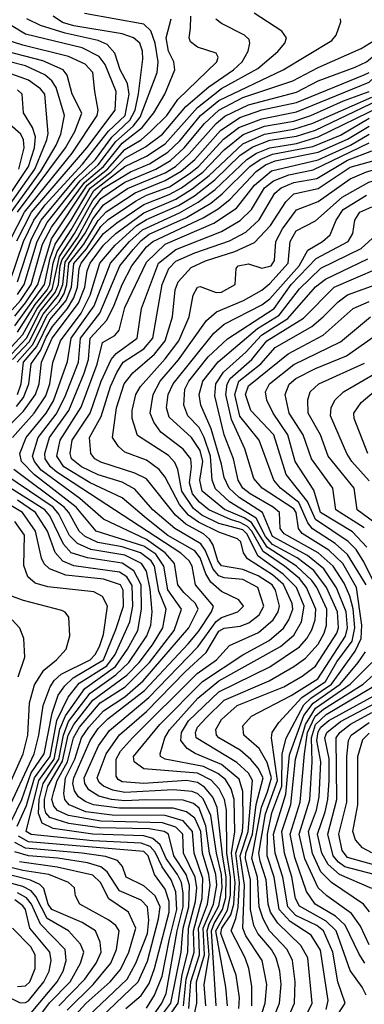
# Model space of a CAD drawing. Extents: x 501367 to 657802, y 482273 to 547541.
# Tile 669 of 714: x 634113 to 635397, y 493541 to 497212. Entities that reach past the tile are written whole.
import ezdxf

# ---------------------------------------------------------------- set-up
doc = ezdxf.new("R2010")
doc.units = 0

msp = doc.modelspace()

# ---------------------------------------------------------------- linework, layer by layer
at = {"layer": '0CON20XD'}
for points in [[(634086.2, 495945), (634148.5, 496011.5), (634200, 496115), (634256.9, 496185), (634273.1, 496225), (634281.7, 496308.3), (634356.9, 496416.9), (634385, 496469.6), (634425, 496522.4), (634515, 496583), (634655, 496641.7), (634693.2, 496665), (634745, 496711.9), (634844.4, 496825.6), (634877.5, 496852.5), (634965.1, 496894.9), (635145, 496942), (635225.4, 496984.6), (635362.5, 497035), (635405, 497055.7), (635448.6, 497091.4), (635505, 497124.2), (635523.5, 497145), (635609.4, 497295)], [(634105, 496047.3), (634170, 496150), (634215, 496205.5), (634225.5, 496225), (634237.4, 496305), (634252, 496348), (634305, 496428.3), (634388.6, 496575), (634505, 496665.4), (634585, 496703.3), (634655, 496749.5), (634775.3, 496884.7), (634865, 496955.5), (635000.1, 497029.9), (635075, 497094.2), (635100.4, 497125), (635107.5, 497145), (635089.9, 497169.9), (634986.2, 497236.2)], [(634037.9, 495945), (634125, 496039.1), (634178, 496135), (634233.9, 496206.1), (634260.8, 496329.2), (634317.6, 496415), (634385, 496538.8), (634425, 496583.6), (634525.2, 496644.8), (634596.1, 496675), (634665, 496717.8), (634709.8, 496760.2), (634786.8, 496855), (634855, 496911.4), (635095.3, 497025), (635275.5, 497135), (635292.2, 497155), (635309.2, 497205), (635308, 497215)], [(634063.8, 495945), (634137.9, 496025), (634189.1, 496125), (634244.8, 496195.2), (634257.4, 496225), (634263.6, 496295), (634271.4, 496318.6), (634328.9, 496401.1), (634385, 496504.6), (634415, 496545.4), (634505, 496607.1), (634620, 496655), (634675, 496687.9), (634726, 496734), (634801.5, 496825), (634854.4, 496875), (634945, 496921.7), (635130.3, 496985), (635225, 497034.6), (635385, 497104.5), (635466.1, 497155), (635495, 497186), (635510.8, 497215)], [(634075.7, 496235), (634126.9, 496385), (634165.5, 496465), (634208.3, 496521.7), (634346.3, 496673.7), (634443.5, 496796.5), (634505.4, 496855), (634521.1, 496935), (634514.2, 496974.2), (634487.4, 497025), (634467.1, 497087.1), (634439.4, 497119.4), (634405.1, 497135.1), (634281.7, 497161.7), (634190.7, 497190.7), (634138.8, 497215)], [(634085, 496131), (634115.2, 496165), (634155.6, 496225), (634198.2, 496375), (634231.2, 496438.8), (634354.3, 496605.7), (634425.2, 496665), (634495, 496751.7), (634569.3, 496810.7), (634612.1, 496865), (634653.6, 496935), (634690.9, 497025), (634687.4, 497055), (634667, 497095), (634658.3, 497145), (634677, 497215)], [(634095, 496106.5), (634135, 496157.2), (634180.4, 496225), (634231.1, 496395), (634364.8, 496595), (634439.6, 496655), (634505, 496728.6), (634565.1, 496764.9), (634600.7, 496795), (634660.8, 496855), (634701.7, 496915), (634846.9, 497055), (634852.5, 497072.5), (634845, 497087.1), (634775, 497110.4), (634749.7, 497129.8), (634743.9, 497145), (634749.8, 497180.2), (634751, 497225)], [(634095, 496070.6), (634205.1, 496225), (634226.4, 496323.6), (634244.7, 496375.3), (634305, 496464.4), (634375, 496584.2), (634453.9, 496645), (634505, 496696.3), (634581.9, 496738.1), (634644.9, 496785), (634731.9, 496888.1), (634817.9, 496962.1), (634909.8, 497025), (634941.3, 497055), (634964.2, 497095), (634970.9, 497125), (634968.1, 497138.1), (634951.1, 497155), (634865, 497197.6), (634844, 497214)], [(634104.4, 495815), (634118.7, 495855), (634127.5, 495935), (634176.4, 495993.6), (634225, 496093.7), (634285.4, 496165), (634305.4, 496215), (634315, 496303.6), (634361.6, 496358.4), (634415, 496440.7), (634443.1, 496466.9), (634544, 496536), (634585, 496558), (634670.7, 496589.3), (634745, 496637.4), (634779.6, 496665), (634872.7, 496767.3), (634929.9, 496810.1), (635015, 496843.2), (635145, 496868.2), (635415, 496979), (635613.6, 497166.4), (635713.8, 497225)], [(634105, 496187.8), (634129.4, 496225), (634177.3, 496385), (634215, 496456.1), (634338.1, 496611.9), (634405, 496671.2), (634471.6, 496758.4), (634536.2, 496815), (634561.6, 496848.4), (634625.7, 497015), (634628.5, 497055), (634617.6, 497125), (634601.2, 497171.2), (634575, 497195.2), (634354, 497235)], [(634105.1, 496235), (634156.2, 496395), (634193.3, 496465), (634320.7, 496619.3), (634395, 496691.4), (634456, 496774), (634522.7, 496837.3), (634542.7, 496875), (634555.9, 496935.9), (634571.1, 497065), (634570.8, 497095), (634560.7, 497125), (634537.5, 497145), (634495, 497159.9), (634315, 497189.6), (634272.5, 497202.5), (634237.5, 497225)], [(635092.4, 496432.4), (635145, 496503.8), (635225, 496534.4), (635345, 496619.5), (635405.1, 496645.1), (635561, 496689), (635615, 496715.1), (635653.4, 496746.6), (635807.7, 496902.3), (635956.3, 496963.7), (636013.8, 496996.2), (636175, 497125), (636361.1, 497225)], [(635315, 496551.2), (635413.4, 496606.6), (635582.3, 496657.7), (635630.2, 496679.8), (635690.1, 496729.9), (635831.7, 496878.3), (635876.8, 496903.2), (635982, 496945), (636040.5, 496979.5), (636187, 497103), (636402.6, 497225)], [(634102.3, 496387.7), (634157.4, 496495), (634363.3, 496735), (634469.1, 496875), (634472.5, 496945), (634431.6, 497045), (634409.4, 497075), (634345, 497106.9), (634135, 497158.4), (634081.1, 497191.1)], [(634079.6, 496395), (634130.1, 496495), (634308.7, 496715), (634401.6, 496855), (634405.5, 496875), (634392.5, 496945), (634384.8, 497015), (634356.7, 497046.7), (634295, 497075.6), (634125, 497117.1), (634051.2, 497141.2)], [(634080.5, 496495), (634191.9, 496648.1), (634249.1, 496745), (634266.7, 496785), (634279.7, 496855), (634249.1, 496959.1), (634232.9, 496985), (634206.7, 497006.7), (634135, 497039.8), (633875, 497105.9)], [(634105, 496495), (634283.9, 496735), (634318.2, 496795), (634344.2, 496864.2), (634307.8, 496935), (634289.6, 497005), (634275.3, 497025.3), (634199.3, 497059.3), (634025, 497103.6)], [(634056.3, 496495), (634168.7, 496655), (634214.5, 496765), (634218.3, 496788.3), (634205.9, 496935), (634190.2, 496955), (634145, 496987.1), (634065.7, 497015.7)], [(634103.4, 495935), (634160, 496000), (634183.9, 496046.1), (634215, 496110.4), (634260, 496160), (634278.6, 496191.4), (634288.9, 496225), (634295.4, 496305), (634352, 496375), (634405, 496463.6), (634435, 496496.3), (634542.8, 496567.2), (634655, 496612.2), (634715, 496647.5), (634765, 496690.9), (634861, 496799), (634932.9, 496847.1), (635015, 496875.8), (635145, 496904.2), (635396.6, 497006.6), (635415, 497015.9)], [(634033.1, 496496.9), (634145.6, 496664.4), (634168.5, 496735), (634172.3, 496775), (634160.7, 496810.7), (634126.7, 496865), (634121.7, 496935), (634105, 496950.7)], [(634100.3, 495769.7), (634126.8, 495803.1), (634146.5, 495855), (634155, 495929), (634190.5, 495979.5), (634211.3, 496028.7), (634235, 496069), (634291.3, 496135), (634314.2, 496175), (634328.6, 496215), (634334.4, 496285), (634342.3, 496305), (634425, 496414.7), (634474.6, 496455), (634575, 496522.9), (634670, 496560), (634715.6, 496585), (634795, 496643.9), (634875, 496727.5), (634945.6, 496784.4), (635025, 496815.4), (635135, 496833.7), (635197.7, 496855), (635319.6, 496910.3), (635415, 496944.9)], [(634039.5, 495665), (634127.3, 495752.7), (634171.9, 495815), (634185.9, 495855), (634193.8, 495935), (634234.2, 496025), (634332.1, 496155), (634355.5, 496215), (634364.6, 496275.4), (634375.3, 496305), (634425, 496372), (634470.5, 496415), (634575, 496492.3), (634695, 496543.6), (634755, 496581.3), (634818.8, 496631.2), (634945, 496749.6), (635025, 496785.7), (635135, 496804.1), (635205, 496827), (635425, 496923.9)], [(634085.4, 495655), (634167, 495745), (634210, 495810), (634225.5, 495855), (634236.2, 495933.8), (634264.9, 496015), (634342, 496118.1), (634375.5, 496185), (634411.5, 496305), (634468, 496372), (634549.8, 496445), (634585, 496467.9), (634705, 496520), (634764.3, 496555.7), (634840.3, 496615), (634935, 496707.4), (634982.1, 496737.9), (635045, 496762.6), (635145, 496778), (635215, 496800.7), (635448.3, 496911.7)], [(634645, 493461.6), (634702.8, 493545), (634718, 493652), (634739.9, 493735), (634742.4, 493825), (634768.3, 493925), (634772.5, 493975), (634767.1, 494015), (634723.4, 494105), (634720.6, 494175), (634695, 494202), (634645, 494217.7), (634415, 494224.3), (634295, 494244.6), (634254.2, 494264.2), (634239.9, 494279.9), (634233.1, 494305), (634239.4, 494335), (634252.7, 494375), (634290.5, 494445), (634313.6, 494535), (634336.2, 494575), (634413.1, 494665), (634505.3, 494724.8), (634596.1, 494815), (634688.7, 494935), (634715.8, 495015), (634665, 495086), (634649.8, 495175), (634619.9, 495219.9), (634575, 495248.9), (634397.8, 495305), (634323.2, 495395), (634168, 495515), (634118.9, 495565), (634113.6, 495595), (634136.3, 495655), (634211.6, 495745), (634238.6, 495791.4), (634291.5, 495938.5), (634304.7, 496025), (634390.7, 496145), (634450.8, 496305), (634522.4, 496385), (634570.7, 496429.3), (634707.8, 496492.2), (634777.9, 496532.1), (634840.7, 496579.3), (634958.7, 496691.3), (634995.4, 496714.6), (635045.1, 496735.1), (635145, 496751.1), (635225, 496775.1), (635459.9, 496890.1)], [(634109.4, 496655), (634129.6, 496735), (634126.8, 496765), (634117.6, 496785), (634045, 496848.7)], [(634722.8, 493535), (634733.5, 493635), (634763.2, 493735), (634760.3, 493815), (634793.3, 493935), (634795, 494010.4), (634762.6, 494105), (634757.1, 494185), (634722.3, 494225), (634655, 494245.7), (634456.9, 494246.9), (634358.7, 494258.7), (634296.6, 494285), (634281.1, 494305), (634276.9, 494326.9), (634283.9, 494385), (634318, 494455), (634343.3, 494535), (634370, 494575), (634425, 494635.7), (634505, 494688.1), (634572.6, 494747.4), (634743.7, 494945), (634777.5, 495015), (634768.6, 495035), (634725, 495076.7), (634702.2, 495105), (634690.1, 495185), (634655.4, 495225), (634585, 495273.6), (634425, 495350.6), (634336.7, 495426.7), (634193.1, 495533.1), (634167.4, 495565), (634160.7, 495585), (634181.2, 495655), (634248.6, 495741.4), (634281.1, 495805), (634331.5, 495935), (634339.6, 496025), (634411.6, 496118.4), (634485.5, 496294.5), (634535.9, 496355), (634565, 496389.2), (634595, 496412.5), (634735, 496475.1), (634825, 496528.2), (634867.4, 496562.6), (634969.9, 496665), (635008.5, 496691.5), (635055, 496711.1), (635205, 496740.1), (635308.1, 496781.9), (635414.9, 496845)], [(634743.4, 493525), (634751, 493625), (634782.5, 493725), (634781.7, 493771.7), (634779.7, 493825), (634812.3, 493915), (634822.8, 493985), (634817.9, 494025), (634793.6, 494105), (634787.9, 494185), (634765.4, 494235.4), (634735, 494259.1), (634685, 494272.5), (634485, 494271.9), (634388.4, 494285), (634357, 494297), (634332.3, 494315), (634317.4, 494337.4), (634311.4, 494365), (634314.1, 494385), (634375.7, 494525), (634405, 494569), (634441, 494605), (634578.4, 494711.6), (634740.6, 494885), (634778.8, 494931.2), (634827.8, 495005), (634834.8, 495025), (634768.6, 495105), (634755.1, 495175), (634744.5, 495195), (634713.2, 495223.2), (634251.3, 495525), (634227.3, 495545), (634207.1, 495575), (634206.2, 495595), (634223.8, 495655), (634295.7, 495755), (634353.5, 495895), (634369, 495945), (634375.1, 496024.9), (634437.9, 496092.1), (634465, 496147.4), (634495, 496225.2), (634531.1, 496295), (634585, 496364.9), (634609, 496385), (634796.8, 496473.2), (634852.7, 496507.3), (634897.3, 496542.7), (634994, 496646), (635028.5, 496671.5), (635065, 496686.1), (635225, 496718.5), (635335, 496766.9), (635415, 496815.2)], [(634764.6, 493505.4), (634772.7, 493545), (634772.2, 493625), (634801, 493725), (634796.5, 493825), (634835.3, 493915), (634847.7, 493985), (634843.9, 494025), (634819.8, 494105), (634806.7, 494206.7), (634782.2, 494272.2), (634760.3, 494290.3), (634722.3, 494302.3), (634583, 494303), (634505, 494299.7), (634454.8, 494304.8), (634407.2, 494317.2), (634370.3, 494340.3), (634355.1, 494365), (634353.4, 494385), (634406.4, 494505), (634447.6, 494562.4), (634594.6, 494685.4), (634776.3, 494873.7), (634845, 494968.9), (634865, 494983.7), (634926.2, 495005), (634946.7, 495025), (634929.8, 495049.8), (634865, 495080.2), (634825.2, 495115.2), (634806.1, 495146.1), (634785, 495206.2), (634765, 495231.9), (634665, 495288.6), (634585, 495351.9), (634495, 495429.4), (634375.8, 495485.8), (634277.8, 495545), (634251.1, 495585), (634263.2, 495645), (634342.4, 495767.6), (634401.9, 495928.1), (634421.4, 496008.6), (634466.9, 496035), (634483.8, 496055), (634505, 496139.6), (634585, 496308.3), (634654.8, 496375), (634836.2, 496453.8), (634920.5, 496509.5), (634988.2, 496595), (635051, 496649), (635225, 496689.8), (635345.2, 496744.8), (635415, 496785.2)], [(634805.9, 493535), (634800.5, 493615), (634818.8, 493725), (634811.2, 493815), (634818.8, 493841.2), (634855, 493908.1), (634867.6, 493975), (634865.3, 494025.3), (634845.9, 494105), (634824.7, 494244.7), (634797.1, 494307.1), (634776.2, 494326.2), (634755, 494334.1), (634685, 494341.1), (634505, 494331), (634459.6, 494339.6), (634425, 494354.6), (634408.4, 494368.4), (634401.8, 494385), (634434.7, 494475), (634484.7, 494545.3), (634585, 494632.3), (634729.2, 494780.8), (634807.6, 494852.4), (634855, 494933), (634875, 494943.9), (634935, 494950.7), (634966.4, 494963.6), (635005, 494993.6), (635022.9, 495025), (635000.9, 495095), (634945, 495124.7), (634875, 495131.5), (634855, 495139.3), (634834.2, 495164.2), (634804.2, 495234.2), (634787.6, 495257.6), (634691.3, 495315), (634609.6, 495385), (634541.3, 495461.3), (634495, 495487.9), (634404.8, 495515.2), (634343.6, 495545), (634306.2, 495575), (634300.9, 495595), (634308.9, 495645), (634375.1, 495745), (634416.1, 495865), (634454.1, 495945.9), (634472.5, 495967.5), (634550.2, 496025), (634567, 496135), (634630.2, 496305), (634695, 496355.8), (634865, 496422.8), (634935, 496463.1), (634976.6, 496505), (635024.6, 496585), (635058.4, 496611.6), (635116.2, 496633.8), (635207, 496653), (635415, 496753.1)], [(634844.7, 493535), (634827.1, 493815), (634837, 493843), (634869.2, 493895), (634880.7, 493939.3), (634882.8, 494015), (634868.4, 494098.4), (634848.6, 494275), (634832.9, 494312.9), (634801.1, 494351.1), (634775, 494368), (634735, 494375.6), (634575.1, 494364.9), (634495, 494371.2), (634479.6, 494379.6), (634471.9, 494391.9), (634472.9, 494455), (634489, 494485), (634533, 494535), (634774.3, 494775), (634846.7, 494825), (634895, 494878.8), (635003.1, 494926.9), (635057.7, 494975), (635076.2, 495005), (635080.9, 495025), (635066, 495085), (635054.3, 495105), (635001.6, 495138.4), (634945, 495162.9), (634865, 495176.2), (634851.3, 495195), (634833.5, 495253.5), (634820.4, 495275), (634797.2, 495295), (634731.7, 495331.7), (634693.8, 495365), (634585, 495500.7), (634542.1, 495522.1), (634415, 495562.8), (634392.9, 495575), (634377.6, 495595), (634372.6, 495655), (634416.8, 495733.2), (634450.8, 495845), (634475, 495897.4), (634499, 495935), (634575, 495985.1), (634609.6, 496025), (634643.7, 496225), (634669.1, 496285), (634695, 496311.5), (634765, 496343.2), (634895, 496388.3), (634955, 496419.7), (635005, 496466.3), (635064.2, 496565), (635087.7, 496585), (635135, 496604.7), (635220.1, 496619.9), (635335, 496688.7), (635425, 496723.4)], [(634886.7, 493535), (634880.9, 493605), (634843.2, 493815), (634887.3, 493892.7), (634898.1, 493948.1), (634898.5, 494015), (634884.9, 494105.1), (634883.9, 494265), (634875.8, 494305), (634855.8, 494345), (634826.3, 494376.3), (634775, 494402.7), (634575, 494419.3), (634539.8, 494445), (634536.7, 494465), (634635.4, 494585), (634793.8, 494745), (634945, 494844.3), (635042.6, 494897.4), (635095.8, 494944.2), (635115.7, 494975), (635131.2, 495015), (635127.9, 495035), (635096.2, 495106.2), (635055, 495142.3), (634962.3, 495202.3), (634946.9, 495225), (634937.1, 495265), (634925, 495277.1), (634855, 495301.5), (634779.1, 495339.1), (634741.3, 495365), (634708.3, 495405), (634655, 495506.4), (634633, 495535), (634585, 495569.5), (634505, 495600.3), (634481.5, 495621.5), (634459.2, 495655), (634473.4, 495765), (634501.9, 495855), (634534.7, 495895.3), (634615, 495965.8), (634655.4, 496015), (634681.8, 496105), (634692.2, 496205), (634703.9, 496235), (634751.9, 496288.1), (634805, 496313.2), (634915, 496347.8), (634988.4, 496381.6), (635047.7, 496445), (635105, 496533.5), (635135, 496562.7), (635225, 496582.7), (635345, 496662.8), (635515, 496710)], [(634977.9, 493535), (634978.2, 493608.2), (634967.1, 493675), (634952.8, 493715), (634900.3, 493815), (634918.5, 493861.5), (634926.8, 493903.2), (634931.6, 493995), (634918.3, 494105), (634942.6, 494185), (634945.7, 494224.3), (634944.8, 494334.8), (634931.1, 494381.1), (634865, 494435.3), (634766.5, 494476.5), (634736.7, 494495), (634713.9, 494525), (634715.6, 494555), (634742.5, 494597.5), (634855, 494705.8), (635045, 494799.1), (635155, 494873.6), (635183.1, 494905), (635202.1, 494937.9), (635213.5, 494975), (635216.4, 495015), (635181.5, 495095), (635155, 495128.4), (635099.9, 495175), (635019.9, 495229.9), (634977.7, 495305), (634962.1, 495322.1), (634935, 495338.2), (634898.2, 495348.2), (634817.8, 495385), (634783.4, 495413.4), (634757.4, 495445), (634745.1, 495485), (634753.1, 495545), (634750.6, 495575), (634721.5, 495611.5), (634638.3, 495675), (634612.1, 495712.1), (634599.5, 495745), (634610.6, 495815), (634635.9, 495864.1), (634705, 495944.2), (634809.1, 496090.9), (634846.4, 496123.6), (634946.3, 496165), (635015, 496203.7), (635045, 496228.3), (635113.4, 496305), (635121.4, 496385), (635142.7, 496425), (635215, 496462.9), (635315, 496551.2)], [(635001.1, 493465), (635028.2, 493545), (635033.7, 493615), (635016.6, 493705), (634956, 493796), (634943.8, 493825), (634951, 493985), (634934.5, 494095), (634963.8, 494185), (634980.3, 494375), (634965, 494402.4), (634922.5, 494442.5), (634770, 494535), (634767.7, 494555), (634775.2, 494575), (634809, 494611), (634875, 494674.9), (635043.1, 494746.9), (635135, 494800.1), (635178, 494832), (635225, 494883.4), (635247.6, 494925), (635256, 494955), (635256.9, 495015), (635219.7, 495095), (635201, 495121), (635144, 495175), (635035, 495245.5), (634977, 495337), (634949.8, 495355), (634876.4, 495386.4), (634793.3, 495455), (634784, 495495), (634795.4, 495565), (634785, 495605.6), (634753.4, 495655), (634670, 495730), (634660.3, 495765), (634665.7, 495815), (634684.6, 495855), (634836.3, 496043.7), (634875, 496076.5), (635015, 496148.7), (635045, 496172.1), (635153.8, 496295), (635186.5, 496353.5), (635241.4, 496385), (635270.4, 496409.6), (635292.4, 496465), (635318.5, 496505), (635405, 496558)], [(635048.7, 493465), (635081.1, 493545), (635086.9, 493615), (635082.8, 493665), (635069, 493715), (635051.7, 493745), (634999.9, 493805), (634984.9, 493835), (634973.4, 493895), (634972.4, 494005), (634954.8, 494085), (634955.4, 494105), (634981, 494175), (634994.5, 494285.5), (635020.1, 494385), (635001.4, 494421.4), (634974, 494454), (634935, 494488.8), (634854.8, 494535), (634845.7, 494545), (634844.2, 494565.8), (634865, 494602.5), (634923.5, 494655), (635097.6, 494725), (635165, 494764), (635215, 494802.1), (635295.2, 494925.2), (635300.9, 494945), (635296.8, 495005), (635256.7, 495095), (635208.6, 495158.6), (635146.4, 495206.4), (635055, 495255.6), (635029.1, 495285), (634993.5, 495353.5), (634895.1, 495415.1), (634843.1, 495463.1), (634830.7, 495495), (634824.4, 495585), (634800.9, 495655), (634781.7, 495691.7), (634739.3, 495735), (634724.5, 495775), (634728.7, 495835), (634742.6, 495865), (634814.6, 495955.4), (634887.1, 496022.9), (635061, 496135), (635124.9, 496225), (635217.5, 496322.4), (635336.5, 496385), (635354.4, 496415), (635361.6, 496465), (635380.4, 496495), (635425, 496515.1)], [(634929.1, 493525), (634931.6, 493565), (634919.7, 493649.7), (634862.9, 493805), (634865.9, 493825), (634900, 493875), (634910.7, 493915), (634915.6, 493995), (634901.7, 494105), (634915, 494184.6), (634912.6, 494305), (634901.3, 494345), (634879.6, 494379.6), (634851.6, 494401.6), (634797.7, 494427.7), (634655.5, 494455), (634637.5, 494465), (634636.5, 494475), (634654, 494535), (634670.8, 494565), (634777, 494683), (634855, 494747.8), (635084.8, 494875.2), (635135, 494917), (635163.1, 494966.9), (635172.7, 495025), (635144.3, 495095), (635095.2, 495145.2), (635001.9, 495211.9), (634958.8, 495295), (634945, 495309.9), (634855, 495333.7), (634792, 495365), (634760.1, 495390.1), (634717.4, 495455), (634702, 495535), (634691.2, 495561.2), (634666.8, 495586.8), (634552.2, 495662.2), (634532.5, 495725), (634531.6, 495755), (634546.2, 495815), (634563, 495845), (634655, 495947.7), (634705.3, 496015.2), (634744.2, 496105), (634759.8, 496185), (634775, 496214.6), (634785, 496217.8), (634845, 496195.2), (634865, 496196), (634915.5, 496225), (634919.5, 496285), (634926.7, 496295), (634965, 496302.1), (635015, 496285.8), (635050, 496295), (635062.8, 496315), (635068, 496385), (635092.4, 496432.4)], [(635097.1, 493455), (635137.3, 493545), (635139.7, 493625), (635129, 493705), (635110, 493745), (635043.5, 493815), (635019.8, 493859.8), (635005.4, 493905), (634998.6, 494015), (634978.1, 494085), (635013.9, 494276.1), (635036.3, 494333.7), (635051.1, 494385), (635035, 494442.1), (635005, 494494.8), (634948.1, 494545), (634945, 494580), (634976.9, 494615), (635125, 494692.4), (635224.4, 494755), (635326.7, 494913.3), (635334.9, 494945), (635329.5, 495005), (635293.8, 495093.8), (635246.4, 495165), (635185.1, 495215), (635055, 495285.8), (635017.1, 495375), (634930.7, 495430.7), (634893.4, 495465), (634874.4, 495505), (634864.4, 495555.6), (634827, 495687), (634788.3, 495775), (634781.3, 495815), (634795.7, 495865), (634852.8, 495937.2), (634999.5, 496060.5), (635080, 496110.1), (635155, 496209.1), (635235, 496286.2), (635385, 496359.3), (635455, 496422)], [(635161, 493459), (635202.2, 493545), (635186.7, 493715), (635160.8, 493760.8), (635075, 493843.6), (635047.9, 493885), (635039.2, 493915), (635031.6, 494005), (635009.4, 494075), (635004.6, 494105), (635029.3, 494250.7), (635073.1, 494375), (635051.2, 494535), (635054, 494555), (635078, 494592), (635164.5, 494685.5), (635252.5, 494745), (635295, 494818.2), (635351.3, 494895), (635362.1, 494945), (635355.3, 495015.3), (635343.2, 495063.2), (635321.8, 495111.8), (635281.2, 495175), (635225.1, 495225.1), (635098.9, 495295), (635084, 495315), (635080.8, 495375), (635057.7, 495395), (634971.7, 495445), (634944.9, 495465), (634926.6, 495495), (634909, 495575), (634874.9, 495664.9), (634840.2, 495810.2), (634844.1, 495855), (634872.2, 495897.8), (634955, 495972.4), (635013.7, 496036.3), (635112.1, 496097.9), (635215, 496215.7), (635252.1, 496245), (635409.9, 496320.1)], [(635255, 493521.7), (635262.5, 493555), (635233.5, 493743.5), (635198.5, 493798.5), (635120.4, 493850.4), (635080.4, 493895), (635061, 494015), (635034.9, 494095), (635036.5, 494175), (635052.7, 494255), (635089.2, 494355), (635091.5, 494475), (635106.4, 494533.6), (635171.7, 494658.3), (635197.3, 494682.7), (635275.1, 494735), (635362.7, 494857.3), (635384.9, 494905.1), (635387.5, 494955), (635368.6, 495095), (635316.8, 495185), (635265.4, 495235), (635166, 495296), (635152.4, 495315), (635142.9, 495375), (635135, 495388.5), (635016.7, 495465), (634985, 495502.2), (634952, 495612), (634901.9, 495721.9), (634881.6, 495815), (634886.1, 495853.9), (634897.8, 495875), (634978.5, 495945), (635033.8, 496015), (635170.5, 496099.5), (635285.4, 496214.6), (635445.9, 496284.1)], [(635404.3, 495105), (635335, 495218.8), (635289, 495259), (635203.7, 495313.7), (635186.9, 495336.9), (635152.7, 495412.7), (635084.5, 495465), (635060.5, 495495), (635004.8, 495645), (634933.8, 495733.8), (634914.9, 495815), (634929.3, 495865), (635010.9, 495929.1), (635065, 495990), (635201.9, 496068.1), (635244.2, 496105), (635299.4, 496160.6), (635335, 496186.1), (635495.4, 496244.6)], [(635437.7, 495105), (635395, 495191), (635366.4, 495236.4), (635337.2, 495267.2), (635215, 495349.2), (635185, 495416), (635106, 495516), (635059.7, 495665), (634973.9, 495755), (634954.1, 495815), (634965, 495846.9), (635113.4, 495966.6), (635243.8, 496036.2), (635355.8, 496135), (635415, 496162.2)], [(635406.1, 495246.1), (635353.1, 495303.1), (635233.9, 495375), (635208.6, 495458.6), (635139, 495565), (635112, 495665), (635057.7, 495745), (635034.3, 495794.3), (635028.4, 495825), (635044.4, 495855), (635135, 495927.1), (635308.2, 496011.8), (635420.7, 496105)], [(635397.2, 495317.2), (635290.4, 495385), (635279.2, 495465), (635199.8, 495575), (635169.8, 495665), (635117.7, 495745), (635102, 495815), (635117, 495853), (635142.5, 495875), (635215, 495911.7), (635331.2, 495958.8), (635430.8, 496029.3)], [(635435.9, 495335.9), (635370.2, 495385), (635359.2, 495465), (635262.4, 495585), (635233.5, 495665), (635187.8, 495745), (635186.1, 495795), (635195.3, 495825), (635228, 495855), (635398.3, 495931.7)], [(635415, 495493.2), (635351.1, 495565), (635332.5, 495595), (635271.5, 495735), (635273.3, 495766.7), (635288.8, 495795), (635319.1, 495825), (635435, 495892)], [(635410, 495595), (635359.8, 495725), (635358, 495745), (635385.3, 495785), (635434.1, 495825.9)], [(634575, 493448.9), (634642.4, 493545), (634658.3, 493581.6), (634699.2, 493815), (634721.8, 493905), (634722.2, 493955), (634715.3, 493994.7), (634701.5, 494025), (634658.6, 494085), (634636, 494136), (634609.3, 494159.3), (634575, 494169.4), (634385, 494176.1), (634237, 494197), (634196.6, 494216.6), (634182.6, 494252.6), (634185.4, 494305), (634199.8, 494365), (634258.5, 494455), (634275.5, 494545), (634295, 494595), (634375, 494701.5), (634470.9, 494769.1), (634519.1, 494815), (634586.6, 494915), (634601, 494955), (634607.1, 495005), (634598.6, 495088.6), (634585, 495155.9), (634567.1, 495185), (634505, 495215.5), (634377.5, 495237.5), (634328.8, 495258.8), (634298.5, 495288.5), (634259.2, 495369.2), (634237.3, 495395), (634014.3, 495545)], [(634624.5, 493475.5), (634676.2, 493545), (634714.5, 493735), (634718.5, 493785), (634722.3, 493825), (634743.3, 493905), (634745.1, 493985), (634733.5, 494025), (634686.9, 494095), (634667.4, 494175), (634650.7, 494185), (634594.8, 494194.8), (634409.6, 494199.6), (634295.4, 494215.4), (634225, 494238.2), (634210.1, 494255), (634205.3, 494275), (634205.4, 494305), (634217.1, 494355), (634272.8, 494447.2), (634293.8, 494545), (634314.3, 494585), (634385, 494675), (634511.7, 494768.3), (634557.8, 494815), (634608, 494882), (634646.1, 494945), (634658.1, 495015), (634631.9, 495081.9), (634615.6, 495175), (634603.3, 495195), (634562.6, 495225), (634495, 495246.8), (634403.6, 495263.6), (634357.1, 495285), (634335, 495305.2), (634295.5, 495375), (634278, 495395), (634091, 495535)], [(634585, 493526.1), (634615, 493574.8), (634643.6, 493646.4), (634670.8, 493785), (634698, 493895), (634695, 493960.4), (634677.7, 494005), (634643.4, 494053.4), (634618.1, 494108.1), (634599, 494129), (634565, 494141.8), (634385, 494151), (634155, 494173.8), (634136.7, 494185), (634183.9, 494375), (634240.9, 494455), (634262.7, 494567.3), (634283.1, 494616.9), (634355, 494718.3), (634469.5, 494800.5), (634514.8, 494865.2), (634553.3, 494935), (634566.3, 495015), (634564.9, 495104.9), (634537.9, 495157.9), (634495, 495186.2), (634365, 495205.3), (634304.5, 495224.5), (634276.5, 495256.5), (634225, 495362.2), (634206.5, 495385), (634055, 495480.7)], [(634081.7, 494225), (634120.4, 494305), (634156, 494404), (634204.4, 494475), (634233.2, 494626.8), (634256.7, 494693.3), (634281.1, 494728.9), (634312.2, 494757.8), (634425.1, 494824.9), (634471.5, 494938.5), (634499.2, 495025), (634498.5, 495085), (634489, 495105), (634425, 495126.7), (634285, 495140.7), (634223.3, 495165), (634204, 495184), (634193.9, 495205), (634172.1, 495305), (634123.5, 495375), (634055, 495415.5)], [(634103.4, 494205), (634138.2, 494281.8), (634168.3, 494385), (634204.2, 494435.8), (634226.8, 494465), (634251, 494599), (634293.7, 494686.3), (634335, 494738.2), (634437.1, 494803), (634469, 494845), (634522.9, 494967.1), (634534.6, 495025), (634532.1, 495102.1), (634511.9, 495135), (634485, 495151.9), (634315, 495175.9), (634273.9, 495193.9), (634245.3, 495225.3), (634215.9, 495305), (634171.1, 495375), (634105, 495420.3)], [(634061.4, 494248.6), (634166.5, 494475), (634184.5, 494545), (634200.4, 494655), (634226.4, 494725), (634241.4, 494748.6), (634267.9, 494772.1), (634375, 494824.9), (634394, 494845), (634410.8, 494875), (634425, 494920), (634440.3, 495025), (634421.1, 495061.1), (634388.7, 495078.7), (634217.1, 495097.1), (634170.9, 495110.9), (634143.3, 495135), (634127.8, 495177.8), (634130.4, 495290.4), (634095, 495341.5)], [(634042.5, 494287.5), (634125.2, 494475.2), (634143.5, 494545), (634149.3, 494665), (634167.6, 494732.4), (634202.4, 494787.6), (634250.4, 494825), (634285.6, 494865), (634299.2, 494915), (634296, 494985), (634282.7, 495002.7), (634269.4, 495009.4), (634126.5, 495046.5), (634055, 495073.3)], [(634107.5, 494762.5), (634131.4, 494835), (634127.9, 494905), (634113.4, 494943.4), (634085.3, 494975)], [(635273.6, 493465), (635325.9, 493545), (635298, 493625), (635279.7, 493735), (635245, 493815.4), (635219.8, 493835), (635142.5, 493872.5), (635112.4, 493905), (635093.8, 494015), (635065.1, 494105.1), (635058.9, 494175), (635104.9, 494325.1), (635118.3, 494471.7), (635171.9, 494618.1), (635206.2, 494663.8), (635306.8, 494735), (635374.6, 494815), (635401.2, 494855)], [(635403.5, 493575), (635389.5, 493605), (635345, 493667.5), (635292.2, 493815), (635255, 493850.9), (635155, 493906.7), (635140.2, 493935), (635126.7, 494016.7), (635099.2, 494105), (635089.4, 494185), (635123.8, 494286.2), (635140.9, 494455), (635177.6, 494585), (635215, 494645), (635344.1, 494735), (635424.6, 494815)], [(635399.3, 493695), (635377.6, 493727.6), (635326, 493836), (635290.3, 493870.3), (635214.1, 493915), (635181.7, 493961.7), (635138.3, 494088.3), (635120.9, 494175), (635157.7, 494295), (635174.7, 494475.3), (635186, 494555), (635213.9, 494615), (635245, 494641.6), (635393.1, 494735), (635467.6, 494802.4)], [(635415, 493763.1), (635382.9, 493832.9), (635349.2, 493879.2), (635257.8, 493945), (635225, 493975.6), (635175, 494083.8), (635154.2, 494175), (635193.7, 494303.7), (635203.4, 494445), (635199.8, 494535), (635215, 494584.5), (635255, 494621.3), (635466.6, 494746.6)], [(635416, 493886), (635394.5, 493914.5), (635275, 493995.7), (635235.5, 494035.5), (635203.6, 494103.6), (635189.1, 494185), (635219.2, 494265), (635229.5, 494315), (635235.4, 494445), (635220.5, 494525), (635225, 494557.1), (635235.6, 494575), (635265, 494599.5), (635511.7, 494735)], [(635425, 493973.5), (635305, 494025.5), (635262.6, 494062.6), (635239, 494105), (635222.6, 494175), (635251.6, 494258.4), (635261.7, 494305), (635265.9, 494375), (635265.8, 494455.8), (635249.6, 494535), (635257.3, 494555), (635309, 494595), (635547.9, 494722.1)], [(635434.2, 494025), (635325, 494053.6), (635300.5, 494070.5), (635280.6, 494095), (635260.6, 494175), (635295.1, 494305.1), (635292.5, 494535), (635305.9, 494555), (635345.2, 494585.2), (635425, 494629.5)], [(635486, 494046), (635335, 494088.7), (635314.6, 494115), (635302.4, 494175), (635331.4, 494295), (635332, 494465), (635338.5, 494525), (635348.2, 494545), (635415, 494591.9)], [(635425.3, 494105.3), (635390.5, 494125), (635364.6, 494154.6), (635354.3, 494185), (635372.5, 494285), (635372.9, 494465), (635392.1, 494527.9), (635415, 494552.7)], [(634507.8, 493525), (634565, 493573.4), (634595, 493619), (634615.1, 493675), (634669.4, 493885), (634670, 493925), (634655, 493970.4), (634614.6, 494025), (634592.2, 494095), (634575, 494110.4), (634145, 494147.2), (634108, 494168)], [(634386.2, 493465), (634554.2, 493625), (634588.5, 493701.5), (634630.2, 493859.8), (634636, 493905), (634617.6, 493945), (634575, 493983.1), (634509.2, 494015), (634496, 494055), (634476.9, 494076.9), (634432.5, 494092.5), (634345.5, 494105), (634135, 494123.2), (634095, 494145)], [(634344.2, 493475), (634512.9, 493635), (634546, 493695), (634588.8, 493805), (634594.3, 493854.3), (634589.6, 493905), (634565, 493929.4), (634484.6, 493964.6), (634438.6, 494035), (634415, 494053.7), (634365, 494068.1), (634254.6, 494085.4), (634145, 494094.2), (634095, 494109.7)], [(634290.3, 493519.7), (634386.4, 493615), (634452.8, 493695), (634473.5, 493745), (634483.5, 493815), (634470.8, 493835), (634445, 493854.8), (634336.9, 493915), (634321.3, 493945), (634317.3, 493975), (634294.6, 493995), (634220.8, 494025), (634125, 494040), (634055, 494057.7)], [(634305, 493484.1), (634360.6, 493545), (634449.7, 493625), (634488.7, 493671.3), (634519.8, 493735), (634545.5, 493825), (634518.6, 493885), (634444.7, 493934.7), (634413.9, 493995), (634385, 494023.2), (634252.6, 494052.6), (634112.2, 494072.2)], [(634165, 493468.9), (634223.9, 493546.1), (634301.5, 493625), (634340, 493695), (634351.4, 493735), (634338.8, 493765), (634294.8, 493815), (634215, 493860.9), (634173, 493943), (634155, 493964.5), (634125, 493979.8), (634005, 494013.3)], [(634258.8, 493535), (634355.4, 493635.4), (634398, 493695), (634416.3, 493735), (634413.1, 493773.1), (634395.7, 493815), (634345.7, 493845.7), (634233.1, 493895), (634219, 493915), (634203.3, 493973.3), (634188.4, 493988.4), (634153.4, 494003.4), (634025, 494035.8)], [(634155, 493509.9), (634252.3, 493625), (634274.3, 493665), (634286.2, 493705), (634282.3, 493745), (634190, 493840), (634156.4, 493915), (634138.5, 493938.5), (634105, 493956.9)], [(634008.5, 493598.5), (634115, 493547.2), (634135, 493547.6), (634145, 493554.2), (634203, 493625), (634222.8, 493665), (634230, 493705), (634225.5, 493735), (634150.3, 493825), (634133.9, 493895), (634125, 493908.7), (634095, 493930.1)], [(634105, 493607.2), (634135, 493609.8), (634150.6, 493625), (634170.6, 493675), (634170.6, 493725), (634154.6, 493755), (634086, 493825)]]:
    msp.add_lwpolyline(points, dxfattribs=at)

doc.saveas('drawing.dxf')
